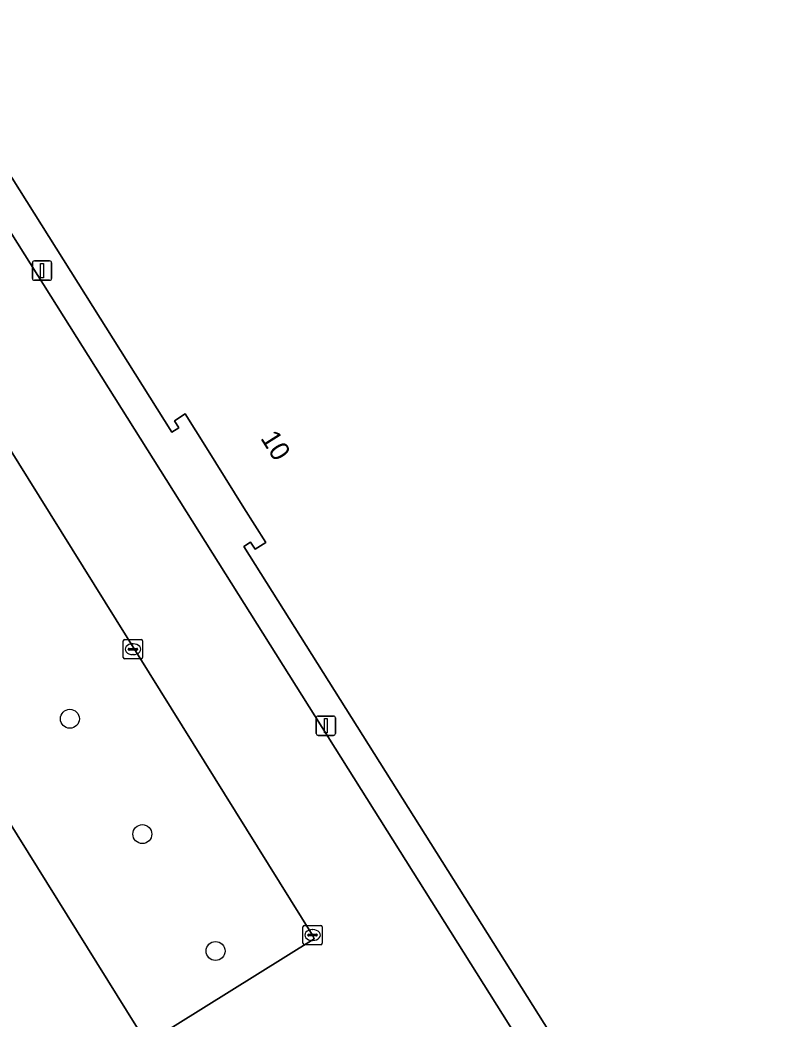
# Model space of a CAD drawing. Extents: x 158835 to 160077, y 386387 to 387778.
# Drawn here: x 159787.8 to 159827.1, y 387544.5 to 387596.1 of the extents above; entities that cross this region are included whole.
import ezdxf

# ---------------------------------------------------------------- set-up
doc = ezdxf.new("R2010")
doc.units = 0
for name, color, linetype in [('IMGEO_Boom', 7, 'Continuous'), ('IMGEO_Kolk', 7, 'Continuous'), ('IMGEO_Lichtmast', 7, 'Continuous'), ('IMGEO_Pand', 7, 'Continuous'), ('IMGEO_Pand_nummerreeks', 7, 'Continuous'), ('IMGEO_Parkeervlak_open', 7, 'Continuous'), ('IMGEO_Rijbaan_lokaal_open', 7, 'Continuous'), ('IMGEO_Voetpad_open', 7, 'Continuous')]:
    doc.layers.add(name, color=color, linetype=linetype)

msp = doc.modelspace()

# ---------------------------------------------------------------- linework, layer by layer
at = {"layer": 'IMGEO_Boom'}
for centre in [(159790.429, 387559.992), (159794.173, 387554.034), (159797.955, 387547.992)]:
    msp.add_circle(centre, 0.489, dxfattribs=at)
at = {"layer": 'IMGEO_Kolk'}
for p, q in [((159793.187, 387563.16), (159793.187, 387564.012)), ((159793.262, 387564.086), (159794.114, 387564.086)), ((159794.188, 387564.012), (159794.188, 387563.16)), ((159793.446, 387563.58), (159793.446, 387563.592)), ((159793.884, 387563.543), (159793.486, 387563.543)), ((159793.489, 387563.629), (159793.887, 387563.629)), ((159793.675, 387563.866), (159793.7, 387563.866)), ((159793.93, 387563.592), (159793.93, 387563.58)), ((159794.114, 387563.086), (159793.262, 387563.086)), ((159793.698, 387563.306), (159793.673, 387563.306)), ((159802.469, 387548.39), (159802.469, 387549.242)), ((159802.544, 387549.316), (159803.396, 387549.316)), ((159802.957, 387549.096), (159802.982, 387549.096)), ((159803.47, 387549.242), (159803.47, 387548.39)), ((159802.728, 387548.81), (159802.728, 387548.822)), ((159803.166, 387548.773), (159802.768, 387548.773)), ((159802.771, 387548.859), (159803.169, 387548.859)), ((159802.98, 387548.536), (159802.955, 387548.536)), ((159803.212, 387548.822), (159803.212, 387548.81)), ((159803.396, 387548.316), (159802.544, 387548.316))]:
    msp.add_line(p, q, dxfattribs=at)
for points in [[(159793.187, 387563.16), (159793.187, 387564.012)], [(159793.262, 387564.086), (159794.114, 387564.086)], [(159794.188, 387564.012), (159794.188, 387563.16)], [(159794.114, 387563.086), (159793.262, 387563.086)], [(159802.469, 387548.39), (159802.469, 387549.242)], [(159802.544, 387549.316), (159803.396, 387549.316)], [(159803.47, 387549.242), (159803.47, 387548.39)], [(159803.396, 387548.316), (159802.544, 387548.316)]]:
    msp.add_lwpolyline(points, dxfattribs=at)
for centre, radius, start, end in [((159793.264, 387564.01), 0.0765, 91.552, 178.448), ((159793.264, 387564.01), 0.0765, 91.552, 178.448), ((159794.112, 387564.01), 0.0765, 1.552, 88.448), ((159794.112, 387564.01), 0.0765, 1.552, 88.448), ((159793.486, 387563.589), 0.0403, 85.8775, 175.7526), ((159793.483, 387563.579), 0.0366, 178.938, 274.7102), ((159793.887, 387563.586), 0.043, 264.8664, 352.4533), ((159793.891, 387563.591), 0.0386, 1.7309, 96.639), ((159793.264, 387563.162), 0.0765, 181.552, 268.448), ((159793.264, 387563.162), 0.0765, 181.552, 268.448), ((159794.112, 387563.162), 0.0765, 271.552, 358.448), ((159794.112, 387563.162), 0.0765, 271.552, 358.448), ((159802.546, 387549.24), 0.0765, 91.552, 178.448), ((159802.546, 387549.24), 0.0765, 91.552, 178.448), ((159803.394, 387549.24), 0.0765, 1.552, 88.448), ((159803.394, 387549.24), 0.0765, 1.552, 88.448), ((159802.546, 387548.392), 0.0765, 181.552, 268.448), ((159802.546, 387548.392), 0.0765, 181.552, 268.448), ((159802.768, 387548.819), 0.0403, 85.8775, 175.7526), ((159802.765, 387548.809), 0.0366, 178.938, 274.7102), ((159803.169, 387548.816), 0.043, 264.8664, 352.4533), ((159803.173, 387548.821), 0.0386, 1.7309, 96.639), ((159803.394, 387548.392), 0.0765, 271.552, 358.448), ((159803.394, 387548.392), 0.0765, 271.552, 358.448)]:
    msp.add_arc(centre, radius, start, end, dxfattribs=at)
for centre, major_axis, ratio, start_param, end_param in [((159793.674, 387563.586), (-0.387, 0.002), 0.722429, 4.712389, 7.853982), ((159793.699, 387563.586), (-0.39, 0.002), 0.717154, 1.570796, 4.712389), ((159802.956, 387548.816), (-0.387, 0.002), 0.722429, 4.712389, 7.853982), ((159802.981, 387548.816), (-0.39, 0.002), 0.717154, 1.570796, 4.712389)]:
    msp.add_ellipse(centre, major_axis=major_axis, ratio=ratio, start_param=start_param, end_param=end_param, dxfattribs=at)
at = {"layer": 'IMGEO_Lichtmast'}
for p, q in [((159788.492, 387582.75), (159788.492, 387583.55)), ((159788.492, 387583.55), (159788.492, 387582.75)), ((159788.592, 387583.65), (159789.382, 387583.65)), ((159789.382, 387583.65), (159788.592, 387583.65)), ((159789.482, 387583.55), (159789.482, 387582.75)), ((159789.482, 387582.75), (159789.482, 387583.55)), ((159789.382, 387582.65), (159788.592, 387582.65)), ((159788.592, 387582.65), (159789.382, 387582.65)), ((159803.157, 387559.233), (159803.157, 387560.033)), ((159803.157, 387560.033), (159803.157, 387559.233)), ((159803.257, 387560.133), (159804.047, 387560.133)), ((159804.047, 387560.133), (159803.257, 387560.133)), ((159804.147, 387560.033), (159804.147, 387559.233)), ((159804.147, 387559.233), (159804.147, 387560.033)), ((159804.047, 387559.133), (159803.257, 387559.133)), ((159803.257, 387559.133), (159804.047, 387559.133))]:
    msp.add_line(p, q, dxfattribs=at)
for points in [[(159788.912, 387583.525), (159789.062, 387583.525), (159789.062, 387582.775), (159788.912, 387582.775), (159788.912, 387583.525)], [(159803.577, 387560.008), (159803.727, 387560.008), (159803.727, 387559.258), (159803.577, 387559.258), (159803.577, 387560.008)]]:
    msp.add_lwpolyline(points, dxfattribs=at)
for centre, start, end in [((159788.592, 387583.55), 90, 180), ((159788.592, 387583.55), 90, 180), ((159789.382, 387583.55), 0, 90), ((159789.382, 387583.55), 360, 90), ((159788.592, 387582.75), 180, 270), ((159788.592, 387582.75), 180, 270), ((159789.382, 387582.75), 270, 0), ((159789.382, 387582.75), 270, 0), ((159803.257, 387560.033), 90, 180), ((159803.257, 387560.033), 90, 180), ((159804.047, 387560.033), 0, 90), ((159804.047, 387560.033), 360, 90), ((159803.257, 387559.233), 180, 270), ((159803.257, 387559.233), 180, 270), ((159804.047, 387559.233), 270, 0), ((159804.047, 387559.233), 270, 0)]:
    msp.add_arc(centre, 0.1, start, end, dxfattribs=at)
at = {"layer": 'IMGEO_Pand'}
msp.add_lwpolyline([(159774.34, 387608.773), (159795.704, 387574.807), (159796.06, 387575.031), (159795.832, 387575.395), (159796.383, 387575.742), (159797.481, 387573.988), (159799.418, 387570.894), (159800.554, 387569.096), (159800.003, 387568.749), (159799.768, 387569.121), (159799.412, 387568.897), (159820.786, 387534.951), (159821.219, 387535.231), (159820.388, 387536.536), (159822.226, 387537.693), (159824.149, 387538.904), (159831.992, 387543.843)], dxfattribs=at)
at = {"layer": 'IMGEO_Parkeervlak_open'}
msp.add_lwpolyline([(159803.054, 387548.62), (159802.97, 387548.816), (159763.499, 387612.177), (159754.846, 387606.792), (159794.401, 387543.235)], close=True, dxfattribs=at)
at = {"layer": 'IMGEO_Rijbaan_lokaal_open'}
msp.add_lwpolyline([(159803.054, 387548.62), (159794.401, 387543.235), (159754.846, 387606.792), (159763.499, 387612.177), (159802.97, 387548.816)], close=True, dxfattribs=at)
msp.add_lwpolyline([(159783.627, 387517.944), (159785.616, 387517.21), (159817.479, 387537.258), (159773.011, 387607.934)], dxfattribs=at)
at = {"layer": 'IMGEO_Voetpad_open'}
msp.add_lwpolyline([(159773.011, 387607.934), (159817.479, 387537.258), (159819.067, 387534.733), (159802.908, 387524.611), (159803.626, 387523.519), (159821.053, 387534.524), (159820.786, 387534.951), (159799.412, 387568.897), (159799.768, 387569.121), (159800.003, 387568.749), (159800.554, 387569.096), (159799.418, 387570.894), (159797.481, 387573.988), (159796.383, 387575.742), (159795.832, 387575.395), (159796.06, 387575.031), (159795.704, 387574.807), (159774.34, 387608.773)], dxfattribs=at)

# ---------------------------------------------------------------- texts
at = {"layer": 'IMGEO_Pand_nummerreeks'}
msp.add_text('10', height=1, rotation=302.1828, dxfattribs=at).set_placement((159800.249, 387574.492))

doc.saveas('drawing.dxf')
